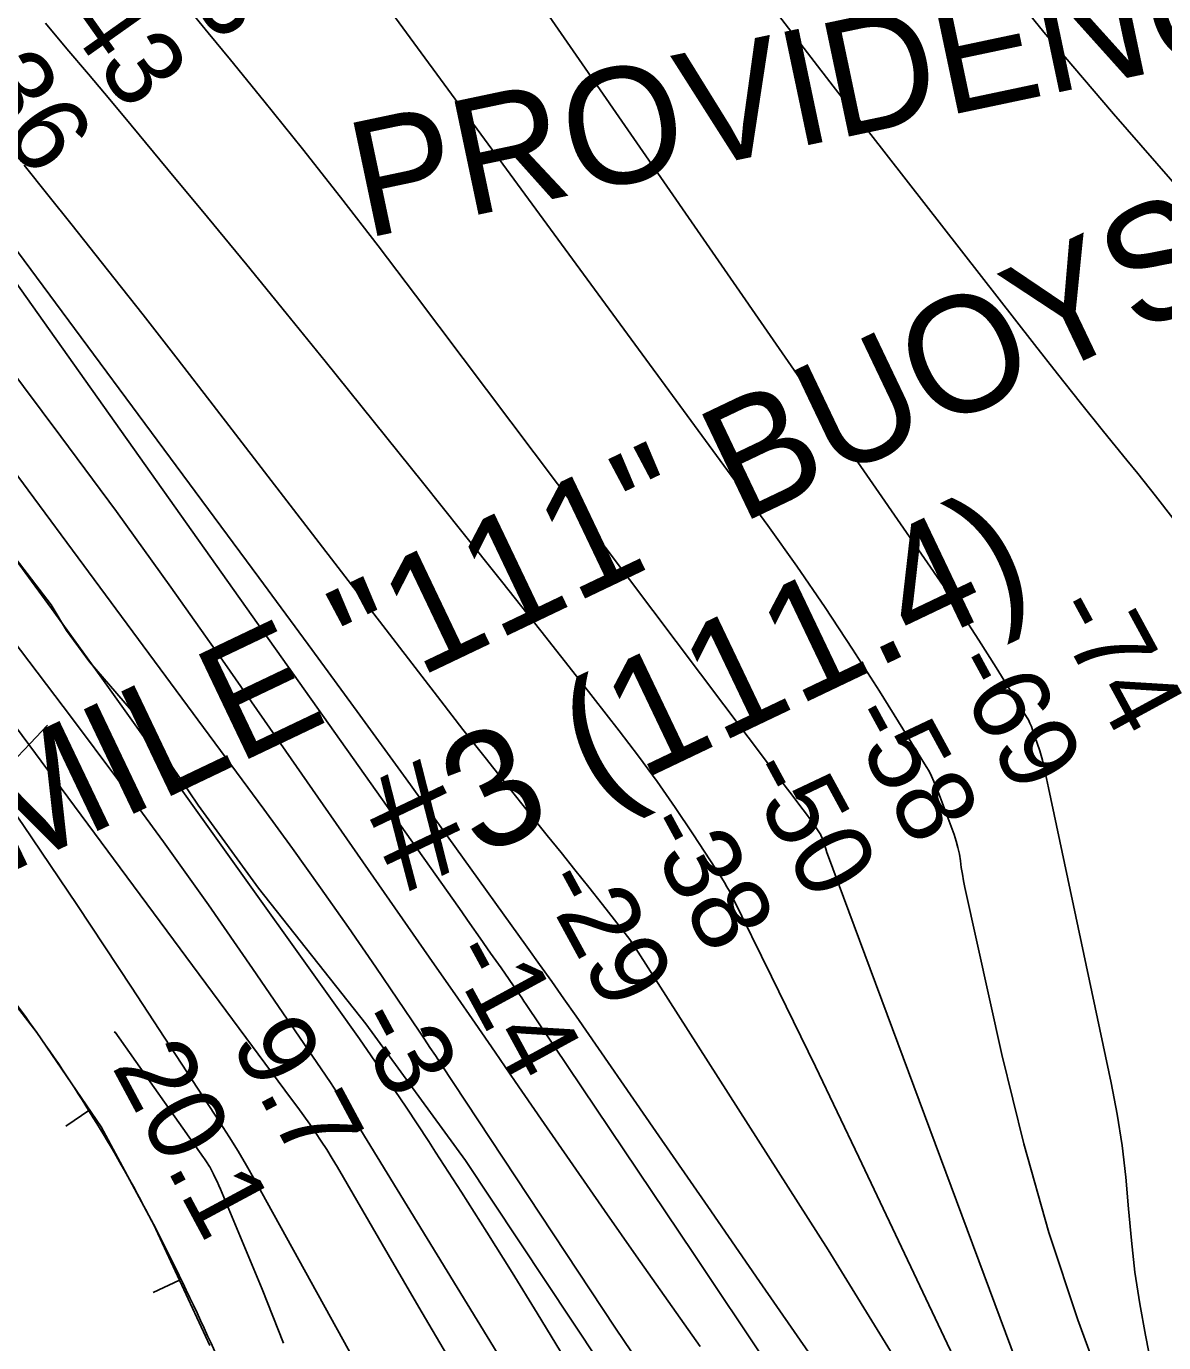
# Model space of a CAD drawing. Extents: x 3598634 to 3636690, y 517270 to 542944.
# Drawn here: x 3630079 to 3631061, y 529995 to 531132 of the extents above; entities that cross this region are included whole.
import ezdxf

# ---------------------------------------------------------------- set-up
doc = ezdxf.new("R2010")
doc.units = 0
for name, color, linetype in [('V-BORW-LINE', 7, 'Continuous'), ('V-CHAN-NAID', 7, 'Continuous'), ('V-RIVR-EDGE', 7, 'Continuous'), ('V-RIVR-RANG', 7, 'Continuous'), ('V-TOPO-DPTH', 7, 'Continuous'), ('V-TOPO-MAJR', 7, 'Continuous'), ('V-TOPO-MINR', 7, 'Continuous'), ('V-TOPO-SHOR', 7, 'Continuous'), ('V-TOPO-WATR', 7, 'Continuous')]:
    doc.layers.add(name, color=color, linetype=linetype)

msp = doc.modelspace()

# ---------------------------------------------------------------- linework, layer by layer
at = {"layer": 'V-BORW-LINE'}
for p, q in [((3630133.6, 530196), (3630112.9, 530181.9)), ((3630211.1, 530048.8), (3630188.4, 530038.2))]:
    msp.add_line(p, q, dxfattribs=at)
msp.add_lwpolyline([(3630237.2, 529992.5), (3630188.5, 530097.4), (3630143.5, 530181.5), (3630087.8, 530262.9), (3630034.8, 530331), (3630006.3, 530356.9), (3629991.8, 530364.5), (3629977.2, 530367.5), (3629951, 530362.4), (3629904.8, 530332.2), (3629834.5, 530261.2), (3629798.7, 530226.2), (3629762.3, 530199), (3629668.1, 530150.6), (3629570.9, 530100), (3629503, 530056.7), (3629473.5, 530029.8), (3629450.1, 529996), (3629445.9, 529986.1)], dxfattribs=at)
msp.add_spline([(3629776.9, 528883.5), (3629740.8, 528986.5), (3629698.1, 529091.6), (3629672.5, 529247.9), (3629619.6, 529371.6), (3629549.9, 529540.4), (3629488.3, 529757.4), (3629449.7, 529913.9), (3629450.1, 529996), (3629570.9, 530100), (3629762.3, 530199), (3629977.2, 530367.5), (3630087.8, 530262.9), (3630188.5, 530097.4), (3630286.2, 529887.8), (3630372.5, 529707.9), (3630448.9, 529551.8), (3630457.5, 529466.9), (3630326.2, 529316.6), (3630161.5, 529154.2), (3629969.3, 528959.7), (3629893.2, 528888.5), (3629848.5, 528865.2), (3629806.6, 528857.3), (3629776.9, 528883.5)], degree=3, dxfattribs=at)
at = {"layer": 'V-RIVR-EDGE'}
msp.add_lwpolyline([(3629683.8, 531156.8), (3629705.3, 531131.5), (3629783.2, 531067.7), (3629818.5, 531008.8), (3629840.6, 530970.9), (3629852.6, 530943.9), (3629876.5, 530925.8), (3629913, 530878.3), (3629974.7, 530791.1), (3630012.4, 530748.4), (3630049.5, 530696.7), (3630072.8, 530667.8), (3630100.3, 530632.3), (3630113.5, 530610), (3630133.2, 530583), (3630180.5, 530528.2), (3630227.2, 530459.1), (3630279.2, 530387.5), (3630372, 530270.2), (3630458.1, 530152.3), (3630643, 529873.9)], dxfattribs=at)
at = {"layer": 'V-TOPO-DPTH'}
for points in [[(3630660.7, 529991.7), (3630633.1, 530030.8), (3630605.5, 530069.9), (3630578, 530109.1), (3630550.7, 530148.4), (3630523.5, 530187.9), (3630501, 530220.6), (3630483.7, 530245.8), (3630466.3, 530271), (3630448.9, 530296.2), (3630431.4, 530321.3), (3630250.3, 530581.4), (3630203.7, 530647.3), (3630156.6, 530712.8), (3630108.6, 530777.7), (3630060.1, 530842.2), (3629991.9, 530931.5), (3629976.9, 530950.9), (3629961.7, 530970.2), (3629946.3, 530989.3), (3629930.7, 531008.2), (3629522.5, 531498.5)], [(3629522.5, 531498.5), (3629930.7, 531008.2), (3629946.3, 530989.3), (3629961.7, 530970.2), (3629976.9, 530950.9), (3629991.9, 530931.5), (3630060.1, 530842.2), (3630108.6, 530777.7), (3630156.6, 530712.8), (3630203.7, 530647.3), (3630250.3, 530581.4), (3630431.4, 530321.3), (3630448.9, 530296.2), (3630466.3, 530271), (3630483.7, 530245.8), (3630501, 530220.6), (3630523.5, 530187.9), (3630550.7, 530148.4), (3630578, 530109.1), (3630605.5, 530069.9), (3630633.1, 530030.8), (3630660.7, 529991.7)], [(3630662.6, 529786.4), (3630519.9, 530020.5), (3630498.4, 530055.5), (3630476.6, 530090.4), (3630454.6, 530125), (3630432.3, 530159.5), (3630426.4, 530168.6), (3630406.7, 530198.3), (3630386.8, 530228), (3630366.5, 530257.3), (3630345.9, 530286.5), (3630142.6, 530570.8), (3630100.5, 530629), (3630058.1, 530687), (3630015.1, 530744.5), (3629971.7, 530801.7), (3629917.2, 530872.8), (3629900.7, 530894.2), (3629884.1, 530915.5), (3629867.4, 530936.6), (3629850.5, 530957.7), (3629563.6, 531313)], [(3629563.6, 531313), (3629850.5, 530957.7), (3629867.4, 530936.6), (3629884.1, 530915.5), (3629900.7, 530894.2), (3629917.2, 530872.8), (3629971.7, 530801.7), (3630015.1, 530744.5), (3630058.1, 530687), (3630100.5, 530629), (3630142.6, 530570.8), (3630345.9, 530286.5), (3630366.5, 530257.3), (3630386.8, 530228), (3630406.7, 530198.3), (3630426.4, 530168.6), (3630432.3, 530159.5), (3630454.6, 530125), (3630476.6, 530090.4), (3630498.4, 530055.5), (3630519.9, 530020.5), (3630662.6, 529786.4)], [(3629878.4, 531178.4), (3629925.1, 531122.4), (3630006.8, 531022.4), (3630012.1, 531015.9), (3630017.3, 531009.3), (3630022.3, 531002.7), (3630027.4, 530996), (3630279.5, 530655.7), (3630322.1, 530597.9), (3630364.6, 530540), (3630406.8, 530481.8), (3630448.9, 530423.6), (3630511.4, 530336.6), (3630522, 530321.7), (3630532.6, 530306.8), (3630543.1, 530291.8), (3630553.6, 530276.8), (3630622.5, 530177.4), (3630667.3, 530112.6), (3630712.1, 530047.8), (3630756.8, 529982.9)], [(3630756.8, 529982.9), (3630712.1, 530047.8), (3630667.3, 530112.6), (3630622.5, 530177.4), (3630553.6, 530276.8), (3630543.1, 530291.8), (3630532.6, 530306.8), (3630522, 530321.7), (3630511.4, 530336.6), (3630448.9, 530423.6), (3630406.8, 530481.8), (3630364.6, 530540), (3630322.1, 530597.9), (3630279.5, 530655.7), (3630027.4, 530996), (3630022.3, 531002.7), (3630017.3, 531009.3), (3630012.1, 531015.9), (3630006.8, 531022.4), (3629925.1, 531122.4), (3629878.4, 531178.4)], [(3630095.3, 531134.4), (3630113.8, 531112.4), (3630132.4, 531090.5), (3630150.8, 531068.5), (3630169.3, 531046.4), (3630201.1, 531008.2), (3630235.2, 530967), (3630269.3, 530925.7), (3630303.1, 530884.1), (3630336.8, 530842.5), (3630420.8, 530738.2), (3630455, 530695.5), (3630489.2, 530652.6), (3630523.2, 530609.6), (3630557, 530566.6), (3630590.9, 530523.3), (3630607.5, 530501.6), (3630623.6, 530479.6), (3630639.2, 530457.2), (3630654.4, 530434.5), (3630679.4, 530396), (3630681.7, 530392.3), (3630683.9, 530388.6), (3630686, 530384.8), (3630688, 530380.9), (3630722.4, 530311.1), (3630741.4, 530272.3), (3630760.4, 530233.4), (3630779.1, 530194.4), (3630797.7, 530155.3), (3631077, 529566.3)], [(3630095.3, 531134.4), (3630113.8, 531112.4), (3630132.4, 531090.5), (3630150.8, 531068.5), (3630169.3, 531046.4), (3630201.1, 531008.2), (3630235.2, 530967), (3630269.3, 530925.7), (3630303.1, 530884.1), (3630336.8, 530842.5), (3630420.8, 530738.2), (3630455, 530695.5), (3630489.2, 530652.6), (3630523.2, 530609.6), (3630557, 530566.6), (3630590.9, 530523.3), (3630607.5, 530501.6), (3630623.6, 530479.6), (3630639.2, 530457.2), (3630654.4, 530434.5), (3630679.4, 530396), (3630681.7, 530392.3), (3630683.9, 530388.6), (3630686, 530384.8), (3630688, 530380.9), (3630722.4, 530311.1), (3630741.4, 530272.3), (3630760.4, 530233.4), (3630779.1, 530194.4), (3630797.7, 530155.3), (3631077, 529566.3)], [(3630077, 531011.8), (3630097.4, 530986.4), (3630118.4, 530960.1), (3630149, 530921.4), (3630179.6, 530882.6), (3630209.9, 530843.7), (3630240.1, 530804.6), (3630436.9, 530549.2), (3630455.9, 530524.6), (3630475, 530500.2), (3630494.3, 530475.9), (3630513.7, 530451.7), (3630528.6, 530433.1), (3630540.6, 530418.2), (3630552.6, 530403.3), (3630564.5, 530388.3), (3630576.4, 530373.3), (3630592, 530353.6), (3630596, 530348.4), (3630599.9, 530343.1), (3630603.6, 530337.7), (3630607.2, 530332.2), (3630771.2, 530075), (3630827.4, 529983.8)], [(3630827.4, 529983.8), (3630771.2, 530075), (3630607.2, 530332.2), (3630603.6, 530337.7), (3630599.9, 530343.1), (3630596, 530348.4), (3630592, 530353.6), (3630576.4, 530373.3), (3630564.5, 530388.3), (3630552.6, 530403.3), (3630540.6, 530418.2), (3630528.6, 530433.1), (3630513.7, 530451.7), (3630494.3, 530475.9), (3630475, 530500.2), (3630455.9, 530524.6), (3630436.9, 530549.2), (3630240.1, 530804.6), (3630209.9, 530843.7), (3630179.6, 530882.6), (3630149, 530921.4), (3630118.4, 530960.1), (3630097.4, 530986.4), (3630077, 531011.8)], [(3630444.4, 529980.1), (3630417.9, 530025.5), (3630391.4, 530071), (3630347.4, 530146.5), (3630342.9, 530154.1), (3630338.2, 530161.7), (3630333.4, 530169.1), (3630328.5, 530176.5), (3630323.5, 530183.8), (3630318.4, 530191), (3630313.2, 530198.2), (3630307.9, 530205.4), (3629995.1, 530627.1)]]:
    msp.add_lwpolyline(points, dxfattribs=at)
at = {"layer": 'V-TOPO-MAJR'}
msp.add_lwpolyline([(3630216.4, 531149.7), (3630235.9, 531126.3), (3630255.2, 531102.9), (3630283.9, 531067.4), (3630317.2, 531025.9), (3630350.2, 530984.2), (3630382.7, 530942.1), (3630414.9, 530899.7), (3630722.5, 530491.2), (3630728.4, 530483.4), (3630734.2, 530475.6), (3630740.1, 530467.9), (3630745.9, 530460.1), (3630753.4, 530450.3), (3630755.5, 530447.5), (3630757.6, 530444.6), (3630759.6, 530441.6), (3630761.6, 530438.6), (3630764.9, 530433.5), (3630765.1, 530433.1), (3630765.8, 530431.6), (3630766.8, 530429.1), (3630767.8, 530426.1), (3630769.3, 530421.5), (3630770.3, 530418.4), (3630770.8, 530416.9), (3630942.9, 529954.3)], dxfattribs=at)
at = {"layer": 'V-TOPO-MINR'}
for points in [[(3629491.1, 531561.7), (3629963, 531051.6), (3629970.4, 531043.4), (3629977.7, 531035.2), (3629984.7, 531026.7), (3629991.7, 531018.2), (3630004.2, 531002.7), (3630006.1, 531000.2), (3630006.7, 530999.3), (3630452.8, 530369.9), (3630461.8, 530357.1), (3630470.8, 530344.3), (3630479.8, 530331.4), (3630488.8, 530318.6), (3630502.7, 530298.4), (3630504.6, 530295.6), (3630506.6, 530292.8), (3630508.5, 530289.9), (3630510.5, 530287.1), (3630655, 530071.9), (3630719.1, 529975.8)], [(3629522.5, 531498.5), (3629930.7, 531008.2), (3629946.3, 530989.3), (3629961.7, 530970.2), (3629976.9, 530950.9), (3629991.9, 530931.5), (3630060.1, 530842.2), (3630108.6, 530777.7), (3630156.6, 530712.8), (3630203.7, 530647.3), (3630250.3, 530581.4), (3630431.4, 530321.3), (3630448.9, 530296.2), (3630466.3, 530271), (3630483.7, 530245.8), (3630501, 530220.6), (3630523.5, 530187.9), (3630550.7, 530148.4), (3630578, 530109.1), (3630605.5, 530069.9), (3630633.1, 530030.8), (3630660.7, 529991.7)], [(3629442, 531488.7), (3629883.5, 530991.9), (3629890.4, 530984), (3629897.3, 530976), (3629903.9, 530967.9), (3629910.5, 530959.7), (3629922.4, 530944.6), (3629923.5, 530943.2), (3629924.5, 530941.8), (3630283.9, 530455.6), (3630308.6, 530421.8), (3630332.9, 530387.9), (3630356.9, 530353.6), (3630380.5, 530319.2), (3630418, 530264.1), (3630422.7, 530257), (3630427.4, 530250), (3630432.1, 530243), (3630436.8, 530235.9), (3630587.7, 530007.5), (3630635.7, 529936.3)], [(3630430.8, 531284.7), (3630854.6, 530672.1), (3630870.5, 530648.9), (3630886.1, 530625.4), (3630901.3, 530601.8), (3630916.3, 530578), (3630942.7, 530535.5), (3630944.2, 530532.8), (3630945.6, 530530), (3630946.8, 530527.1), (3630947.9, 530524.2), (3630954, 530506), (3630955.2, 530502.1), (3630956.3, 530498.1), (3630957.3, 530494.2), (3630958.2, 530490.2), (3630959, 530486.1), (3630959.8, 530482.1), (3630960.7, 530478.1), (3630961.5, 530474.1), (3631015.7, 530219.5), (3631020.9, 530192.4), (3631025.2, 530165.3), (3631028.4, 530138), (3631030.8, 530110.6), (3631033.2, 530083.1), (3631036.3, 530055.8), (3631040.4, 530028.6), (3631045.3, 530001.5), (3631051.4, 529970.7)], [(3630331.2, 531230.2), (3630719.1, 530700.6), (3630744.2, 530665.5), (3630768.7, 530630), (3630792.4, 530594), (3630815.6, 530557.6), (3630855.9, 530492.6), (3630858.4, 530488.4), (3630860.6, 530484.1), (3630862.7, 530479.7), (3630864.5, 530475.2), (3630880, 530433.8), (3630881.8, 530428.2), (3630883.4, 530422.6), (3630884.6, 530416.9), (3630885.5, 530411.1), (3630886.3, 530405.3), (3630887.2, 530399.5), (3630888.2, 530393.8), (3630889.4, 530388), (3630921.3, 530243.9), (3630940.4, 530166.7), (3630961.9, 530090.2), (3630986.9, 530014.8), (3631014.4, 529940.1)], [(3629529.8, 531195.1), (3629766.2, 530873.7), (3629776.2, 530860.1), (3629786.1, 530846.4), (3629796.1, 530832.7), (3629806, 530819.1), (3629978.2, 530580.6), (3630027.2, 530511.8), (3630075.6, 530442.5), (3630122.9, 530372.6), (3630169.6, 530302.1), (3630246.3, 530184.9), (3630254, 530172.7), (3630261.6, 530160.4), (3630268.9, 530147.9), (3630276.1, 530135.3), (3630542.1, 529653.8)], [(3631078.7, 530986.3), (3631017.7, 531056.1), (3630957.7, 531126.8), (3630899.3, 531198.8)], [(3629878.4, 531178.4), (3629925.1, 531122.4), (3630006.8, 531022.4), (3630012.1, 531015.9), (3630017.3, 531009.3), (3630022.3, 531002.7), (3630027.4, 530996), (3630279.5, 530655.7), (3630322.1, 530597.9), (3630364.6, 530540), (3630406.8, 530481.8), (3630448.9, 530423.6), (3630511.4, 530336.6), (3630522, 530321.7), (3630532.6, 530306.8), (3630543.1, 530291.8), (3630553.6, 530276.8), (3630622.5, 530177.4), (3630667.3, 530112.6), (3630712.1, 530047.8), (3630756.8, 529982.9)], [(3631494.3, 529974.6), (3631132.3, 530617.7), (3631129.3, 530622.7), (3631126.3, 530627.6), (3631123.2, 530632.4), (3631119.9, 530637.2), (3631098.2, 530667.7), (3631083.8, 530687.5), (3631069.1, 530707.1), (3631054.1, 530726.4), (3631038.7, 530745.5), (3631029.3, 530757), (3631009.2, 530781.8), (3630989.2, 530806.7), (3630969.3, 530831.8), (3630949.6, 530856.9), (3630775.7, 531080), (3630737, 531130.1), (3630698.7, 531180.3)], [(3629619.9, 531167.4), (3629659.8, 531122.7), (3629698.9, 531077.5), (3629737, 531031.3), (3629774.4, 530984.5), (3629842.2, 530897.8), (3629845.2, 530894), (3629848.2, 530890.2), (3629851.1, 530886.3), (3629854.1, 530882.5), (3630117.9, 530534.8), (3630157.9, 530481.3), (3630197.3, 530427.4), (3630236, 530373), (3630274.1, 530318.2), (3630333.5, 530231.4), (3630341.5, 530219.6), (3630349.3, 530207.7), (3630356.9, 530195.8), (3630364.4, 530183.7), (3630485.5, 529986.3)], [(3630095.3, 531134.4), (3630113.8, 531112.4), (3630132.4, 531090.5), (3630150.8, 531068.5), (3630169.3, 531046.4), (3630201.1, 531008.2), (3630235.2, 530967), (3630269.3, 530925.7), (3630303.1, 530884.1), (3630336.8, 530842.5), (3630420.8, 530738.2), (3630455, 530695.5), (3630489.2, 530652.6), (3630523.2, 530609.6), (3630557, 530566.6), (3630590.9, 530523.3), (3630607.5, 530501.6), (3630623.6, 530479.6), (3630639.2, 530457.2), (3630654.4, 530434.5), (3630679.4, 530396), (3630681.7, 530392.3), (3630683.9, 530388.6), (3630686, 530384.8), (3630688, 530380.9), (3630722.4, 530311.1), (3630741.4, 530272.3), (3630760.4, 530233.4), (3630779.1, 530194.4), (3630797.7, 530155.3), (3631077, 529566.3)], [(3630077, 531011.8), (3630097.4, 530986.4), (3630118.4, 530960.1), (3630149, 530921.4), (3630179.6, 530882.6), (3630209.9, 530843.7), (3630240.1, 530804.6), (3630436.9, 530549.2), (3630455.9, 530524.6), (3630475, 530500.2), (3630494.3, 530475.9), (3630513.7, 530451.7), (3630528.6, 530433.1), (3630540.6, 530418.2), (3630552.6, 530403.3), (3630564.5, 530388.3), (3630576.4, 530373.3), (3630592, 530353.6), (3630596, 530348.4), (3630599.9, 530343.1), (3630603.6, 530337.7), (3630607.2, 530332.2), (3630771.2, 530075), (3630827.4, 529983.8)], [(3629995.1, 530627.1), (3630307.9, 530205.4), (3630313.2, 530198.2), (3630318.4, 530191), (3630323.5, 530183.8), (3630328.5, 530176.5), (3630333.4, 530169.1), (3630338.2, 530161.7), (3630342.9, 530154.1), (3630347.4, 530146.5), (3630391.4, 530071), (3630417.9, 530025.5), (3630444.4, 529980.1)], [(3630154.7, 530263.1), (3630154.7, 530263.1), (3630155, 530263.1), (3630155.5, 530263), (3630231.8, 530155), (3630232.7, 530153.7), (3630234.5, 530151.1), (3630237, 530147.1), (3630237.3, 530146.7), (3630240.4, 530140.6), (3630242, 530137.4), (3630243.6, 530134.1), (3630245.1, 530130.8), (3630246.6, 530127.4), (3630282.4, 530041.3), (3630301, 529994.6)]]:
    msp.add_lwpolyline(points, dxfattribs=at)
at = {"layer": 'V-TOPO-SHOR'}
msp.add_lwpolyline([(3630060.3, 530489.4), (3630082.1, 530512.5), (3630097.1, 530528.2)], dxfattribs=at)
at = {"layer": 'V-TOPO-WATR'}
msp.add_lwpolyline([(3629563.6, 531313), (3629850.5, 530957.7), (3629867.4, 530936.6), (3629884.1, 530915.5), (3629900.7, 530894.2), (3629917.2, 530872.8), (3629971.7, 530801.7), (3630015.1, 530744.5), (3630058.1, 530687), (3630100.5, 530629), (3630142.6, 530570.8), (3630345.9, 530286.5), (3630366.5, 530257.3), (3630386.8, 530228), (3630406.7, 530198.3), (3630426.4, 530168.6), (3630432.3, 530159.5), (3630454.6, 530125), (3630476.6, 530090.4), (3630498.4, 530055.5), (3630519.9, 530020.5), (3630662.6, 529786.4)], dxfattribs=at)

# ---------------------------------------------------------------- texts
at = {"layer": 'V-CHAN-NAID'}
for s, rotation, p in [('PROVIDENCE "112" (111.3)', 11.9068, (3630371.3, 530948.5)), ('MILE "111" BUOYS ', 25.5017, (3630059.8, 530398.4)), ('#3 (111.4)', 25.5017, (3630402.4, 530381.2))]:
    msp.add_text(s, height=100, rotation=rotation, dxfattribs=at).set_placement(p)
at = {"layer": 'V-RIVR-RANG'}
for s, rotation, p in [('-53', 305.3233, (3630173.3, 531221.5)), ('-43', 305.3233, (3630092.8, 531162.2)), ('-36', 305.3233, (3630010.7, 531105)), ('-74', 298.5245, (3630961.5, 530627.8)), ('-69', 298.5245, (3630873.7, 530579.8)), ('-58', 298.5245, (3630784.4, 530534.8)), ('-50', 298.5245, (3630696.3, 530487.5)), ('-38', 298.5245, (3630607.7, 530441.1)), ('-29', 298.5245, (3630520.3, 530392.4)), ('-14', 298.5245, (3630440.4, 530330.1)), ('9.7', 298.2383, (3630254.7, 530253.9)), ('-3', 298.2383, (3630358.2, 530272.4)), ('20.1', 298.2383, (3630152.1, 530233.5))]:
    msp.add_text(s, height=67, rotation=rotation, dxfattribs=at).set_placement(p)

doc.saveas('drawing.dxf')
